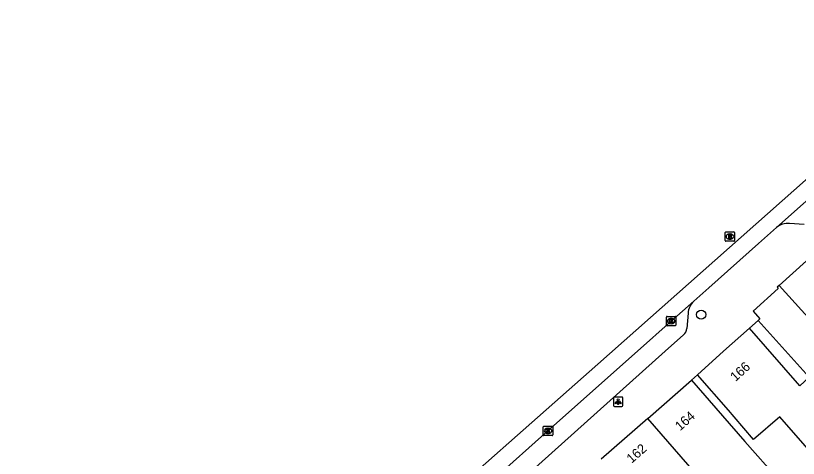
# Model space of a CAD drawing. Extents: x 162172 to 163187, y 382874 to 383684.
# Drawn here: x 162575.9 to 162658.8, y 383488.7 to 383535.5 of the extents above; entities that cross this region are included whole.
import ezdxf

# ---------------------------------------------------------------- set-up
doc = ezdxf.new("R2010")
doc.units = 0
for name, color, linetype in [('IMGEO_Boom', 7, 'Continuous'), ('IMGEO_Kolk', 7, 'Continuous'), ('IMGEO_Lichtpunt', 7, 'Continuous'), ('IMGEO_Pand', 7, 'Continuous'), ('IMGEO_Pand_nummerreeks', 7, 'Continuous'), ('IMGEO_Rijbaan_lokaal_gesloten', 7, 'Continuous'), ('IMGEO_Rijbaan_lokaal_open', 7, 'Continuous'), ('IMGEO_Rioolput', 7, 'Continuous'), ('IMGEO_Voetpad_open', 7, 'Continuous')]:
    doc.layers.add(name, color=color, linetype=linetype)

msp = doc.modelspace()

# ---------------------------------------------------------------- linework, layer by layer
at = {"layer": 'IMGEO_Boom'}
msp.add_circle((162648.515, 383503.868), 0.489, dxfattribs=at)
at = {"layer": 'IMGEO_Kolk'}
for p, q in [((162644.838, 383502.76), (162644.838, 383503.612)), ((162644.913, 383503.686), (162645.765, 383503.686)), ((162645.326, 383503.466), (162645.351, 383503.466)), ((162645.839, 383503.612), (162645.839, 383502.76)), ((162645.765, 383502.686), (162644.913, 383502.686)), ((162645.349, 383502.906), (162645.324, 383502.906)), ((162631.798, 383491.14), (162631.798, 383491.992)), ((162631.873, 383492.066), (162632.725, 383492.066)), ((162632.286, 383491.846), (162632.311, 383491.846)), ((162632.799, 383491.992), (162632.799, 383491.14)), ((162632.725, 383491.066), (162631.873, 383491.066)), ((162632.309, 383491.286), (162632.284, 383491.286))]:
    msp.add_line(p, q, dxfattribs=at)
for points in [[(162644.838, 383502.76), (162644.838, 383503.612)], [(162644.913, 383503.686), (162645.765, 383503.686)], [(162645.159, 383503.386), (162645.282, 383503.386), (162645.282, 383503.235), (162645.412, 383503.386), (162645.576, 383503.386), (162645.43, 383503.235), (162645.583, 383502.986), (162645.431, 383502.986), (162645.346, 383503.15), (162645.282, 383503.083), (162645.282, 383502.986), (162645.159, 383502.986), (162645.159, 383503.386)], [(162645.839, 383503.612), (162645.839, 383502.76)], [(162645.765, 383502.686), (162644.913, 383502.686)], [(162631.798, 383491.14), (162631.798, 383491.992)], [(162631.873, 383492.066), (162632.725, 383492.066)], [(162632.119, 383491.766), (162632.242, 383491.766), (162632.242, 383491.615), (162632.372, 383491.766), (162632.536, 383491.766), (162632.39, 383491.615), (162632.543, 383491.366), (162632.391, 383491.366), (162632.306, 383491.53), (162632.242, 383491.463), (162632.242, 383491.366), (162632.119, 383491.366), (162632.119, 383491.766)], [(162632.799, 383491.992), (162632.799, 383491.14)], [(162632.725, 383491.066), (162631.873, 383491.066)]]:
    msp.add_lwpolyline(points, dxfattribs=at)
for centre, start, end in [((162644.915, 383503.61), 91.55205, 178.44795), ((162644.915, 383503.61), 91.55205, 178.44795), ((162645.763, 383503.61), 1.55205, 88.44795), ((162645.763, 383503.61), 1.55205, 88.44795), ((162644.915, 383502.762), 181.55205, 268.44795), ((162644.915, 383502.762), 181.55205, 268.44795), ((162645.763, 383502.762), 271.55205, 358.44795), ((162645.763, 383502.762), 271.55205, 358.44795), ((162631.875, 383491.99), 91.55205, 178.44795), ((162631.875, 383491.99), 91.55205, 178.44795), ((162632.723, 383491.99), 1.55205, 88.44795), ((162632.723, 383491.99), 1.55205, 88.44795), ((162631.875, 383491.142), 181.55205, 268.44795), ((162631.875, 383491.142), 181.55205, 268.44795), ((162632.723, 383491.142), 271.55205, 358.44795), ((162632.723, 383491.142), 271.55205, 358.44795)]:
    msp.add_arc(centre, 0.0765, start, end, dxfattribs=at)
for centre, major_axis, ratio, start_param, end_param in [((162645.325, 383503.186), (-0.387, 0.002), 0.722429, 4.712389, 7.853982), ((162645.35, 383503.186), (-0.39, 0.002), 0.717154, 1.570796, 4.712389), ((162632.285, 383491.566), (-0.387, 0.002), 0.722429, 4.712389, 7.853982), ((162632.31, 383491.566), (-0.39, 0.002), 0.717154, 1.570796, 4.712389)]:
    msp.add_ellipse(centre, major_axis=major_axis, ratio=ratio, start_param=start_param, end_param=end_param, dxfattribs=at)
at = {"layer": 'IMGEO_Lichtpunt'}
for p, q in [((162639.229, 383495.055), (162639.229, 383494.248)), ((162639.229, 383495.055), (162639.229, 383494.248)), ((162640.131, 383495.15), (162639.323, 383495.15)), ((162640.131, 383495.15), (162639.323, 383495.15)), ((162640.225, 383494.248), (162640.225, 383495.055)), ((162640.225, 383494.248), (162640.225, 383495.055)), ((162639.323, 383494.154), (162640.131, 383494.154)), ((162639.323, 383494.154), (162640.131, 383494.154))]:
    msp.add_line(p, q, dxfattribs=at)
for points in [[(162639.603, 383494.719), (162639.642, 383494.691), (162639.454, 383494.429), (162639.416, 383494.456), (162639.603, 383494.719)], [(162639.705, 383494.671), (162639.752, 383494.671), (162639.752, 383494.349), (162639.705, 383494.349), (162639.705, 383494.671)], [(162639.815, 383494.691), (162639.853, 383494.718), (162640.04, 383494.456), (162640.001, 383494.428), (162639.815, 383494.691)]]:
    msp.add_lwpolyline(points, dxfattribs=at)
msp.add_circle((162639.728, 383494.853), 0.0994, dxfattribs=at)
for centre, start, end in [((162639.323, 383495.055), 90, 180), ((162639.323, 383495.055), 90, 180), ((162640.131, 383495.055), 0, 90), ((162640.131, 383495.055), 0, 90), ((162639.323, 383494.248), 180, 270), ((162639.323, 383494.248), 180, 270), ((162640.131, 383494.248), 270, 0), ((162640.131, 383494.248), 270, 360)]:
    msp.add_arc(centre, 0.0946, start, end, dxfattribs=at)
at = {"layer": 'IMGEO_Pand'}
for points in [[(162653.639, 383502.438), (162650.868, 383500), (162648.121, 383497.513)], [(162659.969, 383497.246), (162658.949, 383496.354), (162653.639, 383502.438)], [(162663.881, 383492.762), (162661.355, 383490.558), (162660.037, 383489.408), (162656.842, 383493.071), (162654.071, 383490.653), (162652.015, 383493.051), (162651.409, 383493.746), (162648.121, 383497.513)], [(162642.853, 383492.883), (162647.485, 383496.925)], [(162647.485, 383496.925), (162650.772, 383493.157), (162653.148, 383490.435), (162656.717, 383486.436), (162656.526, 383486.262)], [(162642.853, 383492.883), (162637.917, 383488.576)], [(162648.524, 383486.38), (162642.853, 383492.883)]]:
    msp.add_lwpolyline(points, dxfattribs=at)
at = {"layer": 'IMGEO_Rijbaan_lokaal_gesloten'}
for points in [[(162575.926, 383440.306), (162578.565, 383444.116), (162582.633, 383450.258), (162596.824, 383462.654), (162637.568, 383498.615), (162689.014, 383544.186), (162734.284, 383584.449), (162759.283, 383606.749), (162778.679, 383623.816), (162796.954, 383640.261), (162813.125, 383654.021), (162813.712, 383654.475)], [(162656.498, 383513.075), (162662.451, 383518.384), (162669.665, 383524.825), (162683.894, 383537.45), (162700.174, 383551.938), (162715.261, 383565.336), (162726.771, 383575.578), (162743.824, 383590.746), (162757.962, 383603.266)], [(162647.727, 383505.29), (162649.319, 383506.701), (162654.592, 383511.399), (162656.498, 383513.075)], [(162626.6, 383486.485), (162632.297, 383491.567), (162641.761, 383500), (162645.338, 383503.187), (162647.727, 383505.29)]]:
    msp.add_lwpolyline(points, dxfattribs=at)
at = {"layer": 'IMGEO_Rijbaan_lokaal_open'}
for points in [[(162656.774, 383506.961), (162656.571, 383506.778), (162656.674, 383506.643), (162654.016, 383504.244), (162654.741, 383503.421), (162654.536, 383503.239)], [(162661.864, 383501.332), (162656.774, 383506.961)], [(162654.536, 383503.239), (162659.969, 383497.246)]]:
    msp.add_lwpolyline(points, dxfattribs=at)
at = {"layer": 'IMGEO_Rioolput'}
for p, q in [((162651.062, 383511.702), (162651.062, 383512.554)), ((162651.137, 383512.628), (162651.989, 383512.628)), ((162651.55, 383512.408), (162651.575, 383512.408)), ((162652.063, 383512.554), (162652.063, 383511.702)), ((162651.989, 383511.628), (162651.137, 383511.628)), ((162651.573, 383511.848), (162651.548, 383511.848))]:
    msp.add_line(p, q, dxfattribs=at)
for points in [[(162651.062, 383511.702), (162651.062, 383512.554)], [(162651.137, 383512.628), (162651.989, 383512.628)], [(162651.651, 383512.326), (162651.399, 383512.328), (162651.399, 383511.928)], [(162651.399, 383511.928), (162651.523, 383511.928), (162651.523, 383512.09), (162651.534, 383512.09)], [(162651.577, 383512.247), (162651.523, 383512.247), (162651.523, 383512.166)], [(162651.523, 383512.166), (162651.575, 383512.166)], [(162651.581, 383512.061), (162651.652, 383511.928), (162651.792, 383511.928), (162651.727, 383512.054)], [(162652.063, 383512.554), (162652.063, 383511.702)], [(162651.989, 383511.628), (162651.137, 383511.628)]]:
    msp.add_lwpolyline(points, dxfattribs=at)
for centre, radius, start, end in [((162651.139, 383512.552), 0.0765, 91.55205, 178.44795), ((162651.139, 383512.552), 0.0765, 91.55205, 178.44795), ((162651.533, 383512.037), 0.0533, 26.02933, 88.69889), ((162651.559, 383512.355), 0.19, 274.7715, 282.96867), ((162651.583, 383512.151), 0.0964, 77.00612, 93.18647), ((162651.597, 383512.208), 0.0378, 276.66336, 79.67722), ((162651.65, 383512.216), 0.109, 350.36119, 89.41601), ((162651.648, 383512.216), 0.112, 277.58423, 350.98172), ((162651.632, 383512.001), 0.108, 29.51342, 73.79051), ((162651.987, 383512.552), 0.0765, 1.55205, 88.44795), ((162651.987, 383512.552), 0.0765, 1.55205, 88.44795), ((162651.139, 383511.704), 0.0765, 181.55205, 268.44795), ((162651.139, 383511.704), 0.0765, 181.55205, 268.44795), ((162651.987, 383511.704), 0.0765, 271.55205, 358.44795), ((162651.987, 383511.704), 0.0765, 271.55205, 358.44795)]:
    msp.add_arc(centre, radius, start, end, dxfattribs=at)
for centre, major_axis, ratio, start_param, end_param in [((162651.549, 383512.128), (-0.387, 0.002), 0.722429, 4.712389, 7.853982), ((162651.574, 383512.128), (-0.39, 0.002), 0.717154, 1.570796, 4.712389)]:
    msp.add_ellipse(centre, major_axis=major_axis, ratio=ratio, start_param=start_param, end_param=end_param, dxfattribs=at)
at = {"layer": 'IMGEO_Voetpad_open'}
for points in [[(162656.774, 383506.961), (162717.92, 383562.116), (162762.497, 383602.315), (162762.794, 383601.985), (162763.095, 383601.608)], [(162659.429, 383513.395), (162657.88, 383513.508)], [(162647.136, 383504.012), (162646.991, 383502.411)], [(162654.536, 383503.239), (162653.639, 383502.438)], [(162646.65, 383501.726), (162644.719, 383500), (162630.289, 383487.102)], [(162648.121, 383497.513), (162647.485, 383496.925)]]:
    msp.add_lwpolyline(points, dxfattribs=at)
for centre, radius, start, end in [((162657.691, 383511.689), 1.829, 84.07579, 130.71722), ((162649.023, 383503.915), 1.89, 133.31212, 177.05234), ((162646.187, 383502.384), 0.804, 305.1324, 1.93842)]:
    msp.add_arc(centre, radius, start, end, dxfattribs=at)

# ---------------------------------------------------------------- texts
at = {"layer": 'IMGEO_Pand_nummerreeks'}
for s, rotation, p in [('166', 42.15823, (162652.149, 383496.736)), ('164', 41.10972, (162646.28, 383491.521)), ('162', 41.10972, (162641.153, 383488.082))]:
    msp.add_text(s, height=1, rotation=rotation, dxfattribs=at).set_placement(p)

doc.saveas('drawing.dxf')
